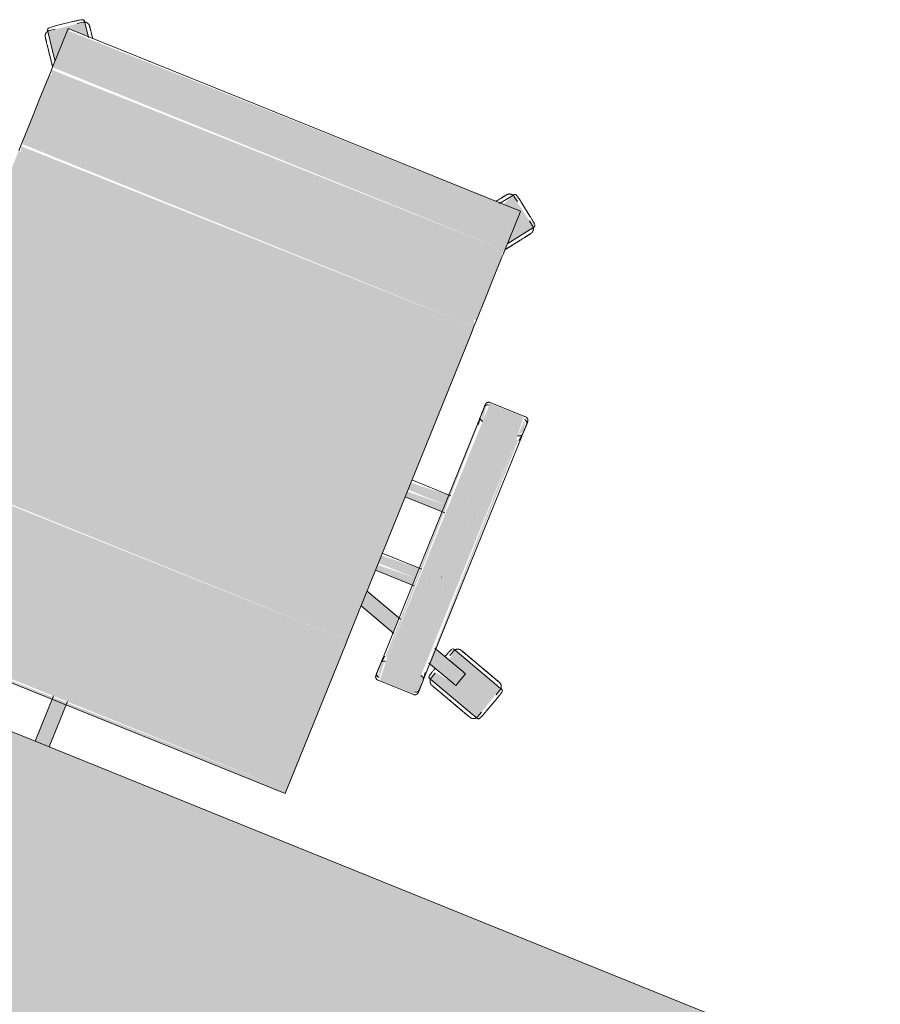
# Model space of a CAD drawing. Header units: millimetres. Extents: x -526411 to -400573, y 47353 to 130199.
# Tile 433 of 543: x -473420 to -472703, y 121459 to 122279. Entities that reach past the tile are written whole.
import ezdxf

# ---------------------------------------------------------------- set-up
doc = ezdxf.new("R2010")
doc.units = ezdxf.units.MM
doc.layers.add('I-FURN', color=30, linetype='Continuous', lineweight=18)

# ---------------------------------------------------------------- blocks, each defined once
blk = doc.blocks.new('80_KA_CE2_coupe werkplek 2P - Type 2-2942185-3e Verdieping - Percelen telling LI')
at = {"layer": 'I-FURN'}
blk.add_hatch(color=122, dxfattribs=at).paths.add_polyline_path([(825, 53.43), (825, 853.43), (-825, 853.43), (-825, 53.43), (480.42, 53.43)], flags=0)
blk.add_line((825, 853.43), (-825, 853.43), dxfattribs=at)
blk = doc.blocks.new('82_3B_bureaustoel - directie vierkant - 82_3B_bureaustoel - directie vierkant-V32-3e Verdieping - Percelen telling LI')
at = {"layer": 'I-FURN'}
for points in [[(-6.35, 278.85), (-6.35, 241.23), (6.35, 241.23), (6.35, 278.85)], [(-203.2, 241.23), (-203.2, 238.17), (203.2, 240.34), (201.96, 241.23), (-202.94, 241.23)], [(-203.2, 238.17), (-203.2, 106.04), (203.2, 106.04), (203.2, 238.17), (-181.48, 238.17)], [(-271.26, 124.06), (-271.26, 104), (-239.51, 104), (-241, 124.06), (-253.03, 124.06)], [(-274.44, 104), (-272.85, -104), (-271.26, -104), (-273.51, 104), (-274.33, 104)], [(-271.26, 104), (-271.26, -104), (-239.51, -104), (-239.51, 104)], [(-239.51, 104), (-237.27, -104), (-236.34, -102.72), (-237.93, 104), (-238.69, 104)], [(-203.2, 106.04), (-203.2, 103.38), (203.2, 104.71), (203.2, 106.04), (-128.07, 106.04)], [(-203.2, 103.38), (-203.2, -171.84), (203.2, -171.84), (203.2, 103.38), (-127, 103.38)], [(-236.34, 40.26), (-236.34, 34.13), (-203.2, 35.77), (-203.2, 40.26), (-229.94, 40.26)], [(-236.34, 34.13), (-236.34, 31.75), (-203.2, 31.75), (-203.2, 34.13), (-211.28, 34.13)], [(-236.34, 31.75), (-236.34, 25.62), (-203.2, 27.26), (-203.2, 31.75), (-210.31, 31.75)], [(-236.34, -25.62), (-236.34, -31.75), (-203.2, -30.11), (-203.2, -25.62), (-222.05, -25.62)], [(-236.34, -31.75), (-236.34, -34.13), (-203.2, -34.13), (-203.2, -31.75), (-219.57, -31.75)], [(-236.34, -34.13), (-236.34, -40.26), (-203.2, -38.03), (-203.2, -34.13), (-218.61, -34.13)], [(-271.26, -104), (-269.77, -124.06), (-239.51, -124.06), (-239.51, -104)], [(-203.2, -171.84), (-203.2, -178.18), (203.2, -176.21), (201.02, -171.84), (-199.27, -171.84)], [(-203.2, -178.18), (-200.88, -183.93), (203.2, -183.93), (202.49, -178.18), (-172.49, -178.18)], [(-203.2, -183.93), (-203.2, -203.86), (203.2, -203.86), (203.2, -183.93), (-186.25, -183.93)], [(-203.2, -203.86), (-203.2, -220.63), (203.2, -220.63), (203.2, -203.86), (-161.73, -203.86)], [(-203.2, -220.63), (-203.2, -240.7), (203.2, -240.7), (203.2, -220.63), (-169.85, -220.63)], [(-203.2, -240.7), (-201.99, -243.71), (203.2, -243.71), (201.03, -240.7), (-195.76, -240.7)], [(-203.2, -243.71), (-203.2, -246.88), (203.2, -244.69), (201.92, -243.71), (-202.85, -243.71)], [(-203.2, -246.88), (-203.2, -278.66), (203.2, -278.66), (203.2, -246.88), (14.56, -246.88)], [(203.2, -252.67), (201.75, -281.78), (185.11, -281.78), (192.68, -292.2), (217.92, -272.94), (203.4, -252.95)], [(-203.2, -278.66), (-201.94, -281.78), (203.2, -280.08), (203.2, -278.66), (27.41, -278.66)]]:
    blk.add_hatch(color=122, dxfattribs=at).paths.add_polyline_path(points, flags=0)
h = blk.add_hatch(color=122, dxfattribs=at)
h.paths.add_polyline_path([(-328.24, 123.34), (-330.1, 121.63), (-328.42, 122.83)], flags=0)
h.paths.add_polyline_path([(-327.63, 123.15), (-336.73, 92.72), (-289.02, 77.22), (-288.28, 86.99), (-301.93, 92.89), (-298.44, 103.65), (-281.45, 100.53), (-279.92, 107.64), (-326.92, 122.92)], flags=0)
h.paths.add_polyline_path([(-301.17, 104.53), (-299.28, 103.31), (-301.92, 102.24)], flags=0)
h = blk.add_hatch(color=122, dxfattribs=at)
h.paths.add_polyline_path([(-271.26, 122.36), (-274.44, 119.44), (-273.72, 110.07), (-271.26, 108.21), (-271.26, 120.38)], flags=0)
h.paths.add_polyline_path([(-239.51, 122.36), (-238.76, 108.48), (-236.34, 112.52), (-238.42, 121.35)], flags=0)
h = blk.add_hatch(color=122, dxfattribs=at)
h.paths.add_polyline_path([(-298.44, 103.65), (-302.18, 91.51), (-274.44, 82.49), (-274.44, 95.85), (-285.62, 99.48)], flags=0)
h.paths.add_polyline_path([(-236.34, 83.47), (-236.34, 70.11), (-203.2, 59.35), (-203.2, 72.7), (-230.44, 81.55)], flags=0)
h = blk.add_hatch(color=122, dxfattribs=at)
h.paths.add_polyline_path([(-271.26, -107.82), (-274.44, -112.52), (-272.36, -121.35), (-271.26, -120.38), (-271.26, -108.21)], flags=0)
h.paths.add_polyline_path([(-239.51, -107.78), (-237.84, -120.82), (-236.34, -118.2), (-237.57, -109.56)], flags=0)
h = blk.add_hatch(color=122, dxfattribs=at)
h.paths.add_polyline_path([(-203.2, -252.67), (-218.36, -273.54), (-192.24, -291.6), (-187.87, -281.78), (-203.2, -279.49), (-203.2, -253.04)], flags=0)
h.paths.add_polyline_path([(-218.74, -274.06), (-216.09, -277.47), (-217.89, -274.7)], flags=0)
for p, q in [((-6.35, 238.17), (-6.35, 278.85)), ((6.35, 278.85), (6.35, 238.17)), ((203.2, 241.23), (-203.2, 241.23)), ((-203.2, 238.17), (-203.2, 241.23)), ((-203.2, 106.04), (-203.2, 238.17)), ((-328.24, 123.34), (-326.92, 122.92)), ((-239.51, 124.72), (-271.26, 124.72)), ((-332.79, 114.81), (-336.71, 102.73)), ((-332.79, 114.81), (-336.71, 102.73)), ((-327.99, 121.59), (-329.46, 117.06)), ((-326.92, 122.92), (-279.92, 107.64)), ((-274.44, 119.44), (-274.44, 110.74)), ((-236.34, 110.7), (-236.34, 119.44)), ((-279.92, 107.64), (-278.6, 107.21)), ((-274.44, 111.4), (-274.44, 110.74)), ((-274.41, 110.32), (-273.43, 104)), ((-237.34, 104), (-236.37, 110.29)), ((-236.34, 110.7), (-236.34, 111.36)), ((-335.35, 98.95), (-336.82, 94.42)), ((-301.17, 104.53), (-305.1, 92.46)), ((-301.17, 104.53), (-299.1, 103.86)), ((-299.1, 103.86), (-298.44, 103.65)), ((-298.44, 103.65), (-273.48, 95.54)), ((-281.31, 101.42), (-279.84, 105.95)), ((-274.44, 104), (-274.44, -104)), ((-236.34, -104), (-236.34, 104)), ((-203.2, 103.38), (-203.2, 106.04)), ((-203.2, -171.84), (-203.2, 103.38)), ((-336.73, 92.72), (-338.05, 93.15)), ((-289.73, 77.45), (-336.73, 92.72)), ((-303.02, 91.78), (-305.1, 92.45)), ((-302.36, 91.57), (-303.02, 91.78)), ((-273.44, 82.17), (-302.36, 91.57)), ((-288.67, 78.77), (-287.2, 83.3)), ((-237.27, 83.77), (-203.2, 72.7)), ((-288.41, 77.02), (-289.73, 77.45)), ((-203.2, 59.35), (-237.93, 70.63)), ((-256.56, 40.48), (-256.51, 40.48)), ((-203.2, 40.48), (-237.93, 40.48)), ((-262.93, 31.77), (-262.93, 31.75)), ((-256.52, 25.4), (-256.56, 25.4)), ((-247.85, 31.77), (-247.85, 31.81)), ((-238.69, 25.4), (-203.2, 25.4)), ((-262.93, -31.77), (-262.93, -31.81)), ((-256.56, -25.4), (-256.51, -25.4)), ((-247.85, -31.77), (-247.85, -31.75)), ((-203.2, -25.4), (-239, -25.4)), ((-256.52, -40.48), (-256.56, -40.48)), ((-238.16, -40.48), (-203.2, -40.48)), ((-273.43, -104), (-274.41, -110.32)), ((-236.37, -110.29), (-237.34, -104)), ((-274.44, -110.74), (-274.44, -119.44)), ((-274.44, -110.74), (-274.44, -111.4)), ((-236.34, -119.44), (-236.34, -110.7)), ((-236.34, -111.36), (-236.34, -110.7)), ((-271.26, -124.72), (-239.51, -124.72)), ((-203.2, -178.18), (-203.2, -171.84)), ((203.2, -171.84), (203.2, -178.18)), ((-203.2, -183.93), (-203.2, -178.18)), ((203.2, -178.18), (203.2, -183.93)), ((-203.2, -203.86), (-203.2, -183.93)), ((203.2, -183.93), (203.2, -203.86)), ((-203.2, -220.63), (-203.2, -203.86)), ((203.2, -203.86), (203.2, -220.63)), ((-203.2, -240.7), (-203.2, -220.63)), ((203.2, -220.63), (203.2, -240.7)), ((-203.2, -243.71), (-203.2, -240.7)), ((-203.2, -246.88), (-203.2, -243.71)), ((203.2, -240.7), (203.2, -243.71)), ((203.2, -243.71), (203.2, -246.88)), ((-217.92, -272.94), (-203.4, -252.95)), ((-203.2, -278.66), (-203.2, -246.88)), ((203.2, -246.88), (203.2, -278.66)), ((203.4, -252.95), (217.92, -272.94)), ((-218.74, -274.06), (-217.92, -272.94)), ((-217, -274.36), (-213.14, -277.16)), ((-203.2, -281.84), (-203.2, -278.66)), ((203.2, -278.66), (203.2, -281.84)), ((213.14, -277.16), (217, -274.36)), ((217.92, -272.94), (218.74, -274.06)), ((-212.02, -281.02), (-201.75, -288.49)), ((-212.02, -281.02), (-201.75, -288.49)), ((-203.2, -281.84), (203.2, -281.84)), ((-184.68, -281.2), (-192.24, -291.6)), ((192.24, -291.6), (184.67, -281.18)), ((201.75, -288.49), (212.02, -281.02)), ((201.75, -288.49), (212.02, -281.02)), ((-197.73, -288.36), (-193.88, -291.16)), ((-192.24, -291.6), (-193.05, -292.72)), ((193.05, -292.72), (192.24, -291.6)), ((193.88, -291.16), (197.73, -288.36))]:
    blk.add_line(p, q, dxfattribs=at)
at = {"layer": 'I-FURN', "flags": 128}
for points in [[(-327.99, 121.59), (-327.93, 121.77), (-327.86, 121.95), (-327.78, 122.12), (-327.7, 122.3), (-327.61, 122.46), (-327.51, 122.63), (-327.41, 122.79), (-327.3, 122.94), (-327.18, 123.09), (-327.06, 123.24), (-326.93, 123.38), (-326.8, 123.52), (-326.66, 123.65), (-326.52, 123.77), (-326.37, 123.89), (-326.21, 124.01), (-326.06, 124.11), (-325.89, 124.21), (-325.73, 124.31), (-325.56, 124.4), (-325.39, 124.48), (-325.21, 124.55), (-325.03, 124.62), (-324.85, 124.68), (-324.67, 124.73), (-324.48, 124.77), (-324.3, 124.81), (-324.11, 124.84), (-323.92, 124.86), (-323.73, 124.88), (-323.54, 124.88), (-323.35, 124.88), (-323.16, 124.87), (-322.97, 124.86), (-322.78, 124.83), (-322.59, 124.8), (-322.4, 124.77), (-322.22, 124.72), (-322.04, 124.67), (-321.99, 124.65)], [(-302.44, 118.3), (-303.22, 118.55), (-304, 118.81), (-304.78, 119.06), (-305.56, 119.31), (-306.33, 119.56), (-307.09, 119.81), (-307.84, 120.05), (-308.59, 120.3), (-309.33, 120.54), (-310.05, 120.77), (-310.77, 121), (-311.47, 121.23), (-312.15, 121.46), (-312.82, 121.67), (-313.48, 121.89), (-314.11, 122.09), (-314.73, 122.29), (-315.33, 122.49), (-315.91, 122.68), (-316.46, 122.86), (-317, 123.03), (-317.51, 123.19), (-317.99, 123.35), (-318.45, 123.5), (-318.89, 123.64), (-319.3, 123.78), (-319.68, 123.9), (-320.04, 124.02), (-320.36, 124.12), (-320.66, 124.22), (-320.93, 124.31), (-321.17, 124.38), (-321.38, 124.45), (-321.56, 124.51), (-321.7, 124.56), (-321.82, 124.6), (-321.91, 124.62), (-321.96, 124.64), (-321.99, 124.65)], [(-321.99, 124.65), (-321.97, 124.65), (-321.93, 124.63), (-321.85, 124.6), (-321.74, 124.57), (-321.6, 124.52), (-321.43, 124.47), (-321.23, 124.4), (-321, 124.33), (-320.74, 124.24), (-320.45, 124.15), (-320.13, 124.05), (-319.78, 123.93), (-319.4, 123.81), (-319, 123.68), (-318.57, 123.54), (-318.12, 123.39), (-317.64, 123.24), (-317.14, 123.07), (-316.61, 122.9), (-316.06, 122.72), (-315.49, 122.54), (-314.9, 122.35), (-314.28, 122.15), (-313.65, 121.94), (-313, 121.73), (-312.34, 121.51), (-311.65, 121.29), (-310.96, 121.07), (-310.25, 120.84), (-309.52, 120.6), (-308.79, 120.36), (-308.05, 120.12), (-307.29, 119.88), (-306.53, 119.63), (-305.76, 119.38), (-304.99, 119.13), (-304.21, 118.88), (-303.43, 118.62), (-302.65, 118.37), (-302.44, 118.3)], [(-274.44, 121.54), (-274.44, 121.67), (-274.43, 121.8), (-274.42, 121.92), (-274.4, 122.05), (-274.38, 122.17), (-274.35, 122.3), (-274.32, 122.42), (-274.28, 122.54), (-274.24, 122.66), (-274.19, 122.78), (-274.14, 122.9), (-274.08, 123.01), (-274.02, 123.12), (-273.95, 123.23), (-273.88, 123.34), (-273.81, 123.44), (-273.73, 123.54), (-273.65, 123.64), (-273.57, 123.73), (-273.48, 123.82), (-273.38, 123.91), (-273.29, 123.99), (-273.19, 124.07), (-273.08, 124.14), (-272.98, 124.22), (-272.87, 124.28), (-272.76, 124.34), (-272.65, 124.4), (-272.53, 124.45), (-272.41, 124.5), (-272.3, 124.55), (-272.17, 124.59), (-272.05, 124.62), (-271.93, 124.65), (-271.8, 124.67), (-271.68, 124.69), (-271.55, 124.71), (-271.43, 124.71), (-271.3, 124.72), (-271.26, 124.72)], [(-239.51, 124.72), (-239.39, 124.72), (-239.26, 124.71), (-239.13, 124.7), (-239.01, 124.68), (-238.88, 124.66), (-238.76, 124.63), (-238.64, 124.6), (-238.52, 124.56), (-238.4, 124.52), (-238.28, 124.47), (-238.16, 124.42), (-238.05, 124.36), (-237.94, 124.3), (-237.83, 124.23), (-237.72, 124.16), (-237.62, 124.09), (-237.52, 124.01), (-237.42, 123.93), (-237.33, 123.85), (-237.24, 123.76), (-237.15, 123.66), (-237.07, 123.57), (-236.99, 123.47), (-236.91, 123.36), (-236.84, 123.26), (-236.78, 123.15), (-236.71, 123.04), (-236.66, 122.93), (-236.6, 122.81), (-236.55, 122.69), (-236.51, 122.58), (-236.47, 122.45), (-236.44, 122.33), (-236.41, 122.21), (-236.39, 122.08), (-236.37, 121.96), (-236.35, 121.83), (-236.34, 121.71), (-236.34, 121.58), (-236.34, 121.54)], [(-302.44, 118.3), (-301.66, 118.05), (-300.88, 117.79), (-300.1, 117.54), (-299.33, 117.29), (-298.56, 117.04), (-297.8, 116.79), (-297.04, 116.54), (-296.29, 116.3), (-295.56, 116.06), (-294.83, 115.83), (-294.12, 115.59), (-293.42, 115.37), (-292.73, 115.14), (-292.06, 114.93), (-291.41, 114.71), (-290.77, 114.51), (-290.15, 114.31), (-289.55, 114.11), (-288.98, 113.92), (-288.42, 113.74), (-287.89, 113.57), (-287.38, 113.41), (-286.89, 113.25), (-286.43, 113.1), (-286, 112.96), (-285.59, 112.82), (-285.2, 112.7), (-284.85, 112.58), (-284.52, 112.48), (-284.22, 112.38), (-283.96, 112.29), (-283.72, 112.22), (-283.51, 112.15), (-283.33, 112.09), (-283.18, 112.04), (-283.06, 112), (-282.98, 111.98), (-282.92, 111.96), (-282.9, 111.95)], [(-282.9, 111.95), (-282.91, 111.95), (-282.96, 111.97), (-283.04, 111.99), (-283.15, 112.03), (-283.29, 112.08), (-283.46, 112.13), (-283.66, 112.2), (-283.89, 112.27), (-284.15, 112.36), (-284.44, 112.45), (-284.76, 112.55), (-285.11, 112.67), (-285.48, 112.79), (-285.88, 112.92), (-286.31, 113.06), (-286.76, 113.21), (-287.24, 113.36), (-287.75, 113.53), (-288.27, 113.7), (-288.82, 113.88), (-289.4, 114.06), (-289.99, 114.25), (-290.6, 114.45), (-291.23, 114.66), (-291.88, 114.87), (-292.55, 115.08), (-293.23, 115.31), (-293.93, 115.53), (-294.64, 115.76), (-295.36, 116), (-296.09, 116.24), (-296.84, 116.48), (-297.59, 116.72), (-298.35, 116.97), (-299.12, 117.22), (-299.89, 117.47), (-300.67, 117.72), (-301.45, 117.98), (-302.23, 118.23), (-302.44, 118.3)], [(-274.44, 120.11), (-274.44, 120.37), (-274.44, 120.61), (-274.44, 120.83), (-274.44, 121.01), (-274.44, 121.17), (-274.44, 121.3), (-274.44, 121.4), (-274.44, 121.48), (-274.44, 121.52), (-274.44, 121.54)], [(-274.44, 121.54), (-274.44, 121.53), (-274.44, 121.49), (-274.44, 121.42), (-274.44, 121.32), (-274.44, 121.19), (-274.44, 121.04), (-274.44, 120.86), (-274.44, 120.65), (-274.44, 120.42), (-274.44, 120.16), (-274.44, 119.87), (-274.44, 119.56), (-274.44, 119.23), (-274.44, 118.86), (-274.44, 118.48), (-274.44, 118.07), (-274.44, 117.64), (-274.44, 117.19), (-274.44, 116.72), (-274.44, 116.22), (-274.44, 115.71), (-274.44, 115.18), (-274.44, 114.63), (-274.44, 114.06), (-274.44, 113.48), (-274.44, 112.88), (-274.44, 112.27), (-274.44, 111.64), (-274.44, 111.01), (-274.44, 110.36), (-274.44, 109.7), (-274.44, 109.03), (-274.44, 108.36), (-274.44, 107.67), (-274.44, 106.98), (-274.44, 106.29), (-274.44, 105.59), (-274.44, 104.89), (-274.44, 104.19), (-274.44, 104)], [(-236.34, 104), (-236.34, 104.7), (-236.34, 105.4), (-236.34, 106.1), (-236.34, 106.8), (-236.34, 107.49), (-236.34, 108.17), (-236.34, 108.85), (-236.34, 109.52), (-236.34, 110.18), (-236.34, 110.83), (-236.34, 111.47), (-236.34, 112.1), (-236.34, 112.72), (-236.34, 113.32), (-236.34, 113.91), (-236.34, 114.48), (-236.34, 115.03), (-236.34, 115.57), (-236.34, 116.09), (-236.34, 116.59), (-236.34, 117.06), (-236.34, 117.52), (-236.34, 117.96), (-236.34, 118.37), (-236.34, 118.76), (-236.34, 119.13), (-236.34, 119.47), (-236.34, 119.79), (-236.34, 120.08), (-236.34, 120.35), (-236.34, 120.59), (-236.34, 120.81), (-236.34, 121), (-236.34, 121.16), (-236.34, 121.29), (-236.34, 121.39), (-236.34, 121.47), (-236.34, 121.52), (-236.34, 121.54)], [(-236.34, 121.54), (-236.34, 121.53), (-236.34, 121.49), (-236.34, 121.42), (-236.34, 121.32), (-236.34, 121.19), (-236.34, 121.04), (-236.34, 120.86), (-236.34, 120.65), (-236.34, 120.42), (-236.34, 120.16), (-236.34, 120.11)], [(-282.9, 111.95), (-282.72, 111.89), (-282.54, 111.82), (-282.36, 111.74), (-282.19, 111.66), (-282.03, 111.57), (-281.86, 111.47), (-281.7, 111.37), (-281.55, 111.26), (-281.4, 111.14), (-281.25, 111.02), (-281.11, 110.89), (-280.97, 110.76), (-280.84, 110.62), (-280.72, 110.48), (-280.6, 110.33), (-280.48, 110.17), (-280.38, 110.02), (-280.28, 109.85), (-280.18, 109.69), (-280.09, 109.52), (-280.01, 109.35), (-279.94, 109.17), (-279.87, 108.99), (-279.81, 108.81), (-279.76, 108.63), (-279.72, 108.44), (-279.68, 108.26), (-279.65, 108.07), (-279.63, 107.88), (-279.61, 107.69), (-279.61, 107.5), (-279.61, 107.31), (-279.62, 107.12), (-279.63, 106.93), (-279.65, 106.74), (-279.69, 106.55), (-279.72, 106.36), (-279.77, 106.18), (-279.82, 106), (-279.84, 105.95)], [(-333.76, 88.42), (-333.94, 88.48), (-334.12, 88.55), (-334.29, 88.62), (-334.46, 88.71), (-334.63, 88.8), (-334.8, 88.9), (-334.96, 89), (-335.11, 89.11), (-335.26, 89.22), (-335.41, 89.35), (-335.55, 89.47), (-335.69, 89.61), (-335.82, 89.75), (-335.94, 89.89), (-336.06, 90.04), (-336.18, 90.19), (-336.28, 90.35), (-336.38, 90.51), (-336.48, 90.68), (-336.56, 90.84), (-336.65, 91.02), (-336.72, 91.19), (-336.79, 91.37), (-336.84, 91.55), (-336.9, 91.74), (-336.94, 91.92), (-336.98, 92.11), (-337.01, 92.3), (-337.03, 92.49), (-337.04, 92.68), (-337.05, 92.87), (-337.05, 93.06), (-337.04, 93.25), (-337.03, 93.44), (-337, 93.63), (-336.97, 93.81), (-336.93, 94), (-336.89, 94.18), (-336.83, 94.37), (-336.82, 94.42)], [(-333.76, 88.42), (-333.75, 88.41), (-333.7, 88.4), (-333.62, 88.37), (-333.51, 88.33), (-333.37, 88.29), (-333.2, 88.23), (-333, 88.17), (-332.77, 88.09), (-332.51, 88.01), (-332.22, 87.91), (-331.9, 87.81), (-331.55, 87.7), (-331.18, 87.58), (-330.78, 87.45), (-330.35, 87.31), (-329.89, 87.16), (-329.41, 87), (-328.91, 86.84), (-328.38, 86.67), (-327.83, 86.49), (-327.26, 86.3), (-326.67, 86.11), (-326.06, 85.91), (-325.43, 85.71), (-324.78, 85.5), (-324.11, 85.28), (-323.43, 85.06), (-322.73, 84.83), (-322.02, 84.6), (-321.3, 84.37), (-320.56, 84.13), (-319.82, 83.89), (-319.07, 83.64), (-318.31, 83.39), (-317.54, 83.14), (-316.77, 82.89), (-315.99, 82.64), (-315.21, 82.39), (-314.43, 82.13), (-314.22, 82.06)], [(-314.22, 82.06), (-315, 82.32), (-315.78, 82.57), (-316.56, 82.82), (-317.33, 83.08), (-318.1, 83.33), (-318.86, 83.57), (-319.62, 83.82), (-320.36, 84.06), (-321.1, 84.3), (-321.83, 84.54), (-322.54, 84.77), (-323.24, 85), (-323.93, 85.22), (-324.6, 85.44), (-325.25, 85.65), (-325.89, 85.86), (-326.51, 86.06), (-327.1, 86.25), (-327.68, 86.44), (-328.24, 86.62), (-328.77, 86.79), (-329.28, 86.96), (-329.77, 87.12), (-330.23, 87.27), (-330.66, 87.41), (-331.07, 87.54), (-331.45, 87.67), (-331.81, 87.78), (-332.14, 87.89), (-332.43, 87.98), (-332.7, 88.07), (-332.94, 88.15), (-333.15, 88.22), (-333.33, 88.27), (-333.48, 88.32), (-333.59, 88.36), (-333.68, 88.39), (-333.74, 88.41), (-333.76, 88.41)], [(-314.22, 82.06), (-313.43, 81.81), (-312.65, 81.56), (-311.88, 81.3), (-311.1, 81.05), (-310.33, 80.8), (-309.57, 80.55), (-308.81, 80.31), (-308.07, 80.07), (-307.33, 79.83), (-306.6, 79.59), (-305.89, 79.36), (-305.19, 79.13), (-304.5, 78.91), (-303.83, 78.69), (-303.18, 78.48), (-302.54, 78.27), (-301.93, 78.07), (-301.33, 77.88), (-300.75, 77.69), (-300.19, 77.51), (-299.66, 77.34), (-299.15, 77.17), (-298.67, 77.01), (-298.2, 76.86), (-297.77, 76.72), (-297.36, 76.59), (-296.98, 76.46), (-296.62, 76.35), (-296.3, 76.24), (-296, 76.15), (-295.73, 76.06), (-295.49, 75.98), (-295.28, 75.91), (-295.1, 75.85), (-294.95, 75.81), (-294.84, 75.77), (-294.75, 75.74), (-294.7, 75.72), (-294.67, 75.71)], [(-294.67, 75.71), (-294.69, 75.72), (-294.73, 75.73), (-294.81, 75.76), (-294.92, 75.79), (-295.06, 75.84), (-295.23, 75.9), (-295.43, 75.96), (-295.66, 76.04), (-295.92, 76.12), (-296.21, 76.22), (-296.53, 76.32), (-296.88, 76.43), (-297.25, 76.55), (-297.66, 76.68), (-298.08, 76.82), (-298.54, 76.97), (-299.02, 77.13), (-299.52, 77.29), (-300.05, 77.46), (-300.6, 77.64), (-301.17, 77.83), (-301.76, 78.02), (-302.37, 78.22), (-303.01, 78.42), (-303.66, 78.63), (-304.32, 78.85), (-305, 79.07), (-305.7, 79.3), (-306.41, 79.53), (-307.13, 79.76), (-307.87, 80), (-308.61, 80.24), (-309.37, 80.49), (-310.13, 80.74), (-310.89, 80.99), (-311.67, 81.24), (-312.44, 81.49), (-313.22, 81.74), (-314, 82), (-314.22, 82.06)], [(-288.67, 78.77), (-288.73, 78.59), (-288.8, 78.41), (-288.88, 78.24), (-288.96, 78.07), (-289.05, 77.9), (-289.15, 77.74), (-289.25, 77.58), (-289.36, 77.42), (-289.48, 77.27), (-289.6, 77.12), (-289.73, 76.98), (-289.86, 76.85), (-290, 76.72), (-290.14, 76.59), (-290.29, 76.47), (-290.44, 76.36), (-290.6, 76.25), (-290.76, 76.15), (-290.93, 76.06), (-291.1, 75.97), (-291.27, 75.89), (-291.45, 75.81), (-291.63, 75.75), (-291.81, 75.69), (-291.99, 75.64), (-292.17, 75.59), (-292.36, 75.55), (-292.55, 75.53), (-292.74, 75.5), (-292.93, 75.49), (-293.12, 75.48), (-293.31, 75.48), (-293.5, 75.49), (-293.69, 75.51), (-293.88, 75.53), (-294.07, 75.56), (-294.25, 75.6), (-294.44, 75.64), (-294.62, 75.7), (-294.67, 75.71)], [(-274.44, -104), (-274.44, -104.7), (-274.44, -105.4), (-274.44, -106.1), (-274.44, -106.8), (-274.44, -107.49), (-274.44, -108.17), (-274.44, -108.85), (-274.44, -109.52), (-274.44, -110.18), (-274.44, -110.83), (-274.44, -111.47), (-274.44, -112.1), (-274.44, -112.72), (-274.44, -113.32), (-274.44, -113.91), (-274.44, -114.48), (-274.44, -115.03), (-274.44, -115.57), (-274.44, -116.09), (-274.44, -116.59), (-274.44, -117.06), (-274.44, -117.52), (-274.44, -117.96), (-274.44, -118.37), (-274.44, -118.76), (-274.44, -119.13), (-274.44, -119.47), (-274.44, -119.79), (-274.44, -120.08), (-274.44, -120.35), (-274.44, -120.59), (-274.44, -120.81), (-274.44, -121), (-274.44, -121.16), (-274.44, -121.29), (-274.44, -121.39), (-274.44, -121.47), (-274.44, -121.52), (-274.44, -121.54)], [(-236.34, -121.54), (-236.34, -121.53), (-236.34, -121.49), (-236.34, -121.42), (-236.34, -121.32), (-236.34, -121.19), (-236.34, -121.04), (-236.34, -120.86), (-236.34, -120.65), (-236.34, -120.42), (-236.34, -120.16), (-236.34, -119.87), (-236.34, -119.56), (-236.34, -119.23), (-236.34, -118.86), (-236.34, -118.48), (-236.34, -118.07), (-236.34, -117.64), (-236.34, -117.19), (-236.34, -116.72), (-236.34, -116.22), (-236.34, -115.71), (-236.34, -115.18), (-236.34, -114.63), (-236.34, -114.06), (-236.34, -113.48), (-236.34, -112.88), (-236.34, -112.27), (-236.34, -111.64), (-236.34, -111.01), (-236.34, -110.36), (-236.34, -109.7), (-236.34, -109.03), (-236.34, -108.36), (-236.34, -107.67), (-236.34, -106.98), (-236.34, -106.29), (-236.34, -105.59), (-236.34, -104.89), (-236.34, -104.19), (-236.34, -104)], [(-274.44, -121.54), (-274.44, -121.53), (-274.44, -121.49), (-274.44, -121.42), (-274.44, -121.32), (-274.44, -121.19), (-274.44, -121.04), (-274.44, -120.86), (-274.44, -120.65), (-274.44, -120.42), (-274.44, -120.16), (-274.44, -120.11)], [(-271.26, -124.72), (-271.39, -124.72), (-271.52, -124.71), (-271.64, -124.7), (-271.77, -124.68), (-271.89, -124.66), (-272.02, -124.63), (-272.14, -124.6), (-272.26, -124.56), (-272.38, -124.52), (-272.5, -124.47), (-272.62, -124.42), (-272.73, -124.36), (-272.84, -124.3), (-272.95, -124.23), (-273.06, -124.16), (-273.16, -124.09), (-273.26, -124.01), (-273.36, -123.93), (-273.45, -123.85), (-273.54, -123.76), (-273.63, -123.66), (-273.71, -123.57), (-273.79, -123.47), (-273.86, -123.36), (-273.94, -123.26), (-274, -123.15), (-274.06, -123.04), (-274.12, -122.93), (-274.17, -122.81), (-274.22, -122.69), (-274.27, -122.58), (-274.31, -122.45), (-274.34, -122.33), (-274.37, -122.21), (-274.39, -122.08), (-274.41, -121.96), (-274.43, -121.83), (-274.43, -121.71), (-274.44, -121.58), (-274.44, -121.54)], [(-236.34, -121.54), (-236.34, -121.67), (-236.35, -121.8), (-236.36, -121.92), (-236.38, -122.05), (-236.4, -122.17), (-236.43, -122.3), (-236.46, -122.42), (-236.5, -122.54), (-236.54, -122.66), (-236.59, -122.78), (-236.64, -122.9), (-236.7, -123.01), (-236.76, -123.12), (-236.82, -123.23), (-236.89, -123.34), (-236.97, -123.44), (-237.05, -123.54), (-237.13, -123.64), (-237.21, -123.73), (-237.3, -123.82), (-237.39, -123.91), (-237.49, -123.99), (-237.59, -124.07), (-237.69, -124.14), (-237.8, -124.22), (-237.91, -124.28), (-238.02, -124.34), (-238.13, -124.4), (-238.25, -124.45), (-238.36, -124.5), (-238.48, -124.55), (-238.6, -124.59), (-238.73, -124.62), (-238.85, -124.65), (-238.97, -124.67), (-239.1, -124.69), (-239.23, -124.71), (-239.35, -124.71), (-239.48, -124.72), (-239.51, -124.72)], [(-236.34, -120.11), (-236.34, -120.37), (-236.34, -120.61), (-236.34, -120.83), (-236.34, -121.01), (-236.34, -121.17), (-236.34, -121.3), (-236.34, -121.4), (-236.34, -121.48), (-236.34, -121.52), (-236.34, -121.54)], [(-205.97, -251.08), (-206.45, -251.75), (-206.93, -252.41), (-207.42, -253.07), (-207.89, -253.73), (-208.37, -254.39), (-208.84, -255.04), (-209.31, -255.68), (-209.77, -256.31), (-210.23, -256.94), (-210.67, -257.56), (-211.11, -258.17), (-211.55, -258.76), (-211.97, -259.34), (-212.39, -259.91), (-212.79, -260.47), (-213.18, -261.01), (-213.57, -261.54), (-213.93, -262.05), (-214.29, -262.54), (-214.64, -263.01), (-214.96, -263.46), (-215.28, -263.9), (-215.58, -264.31), (-215.87, -264.7), (-216.13, -265.07), (-216.39, -265.42), (-216.62, -265.75), (-216.84, -266.05), (-217.04, -266.33), (-217.23, -266.58), (-217.39, -266.81), (-217.54, -267.01), (-217.67, -267.19), (-217.78, -267.34), (-217.87, -267.47), (-217.95, -267.57), (-218, -267.64), (-218.03, -267.69), (-218.05, -267.71)], [(-218.05, -267.71), (-218.04, -267.7), (-218.01, -267.66), (-217.96, -267.59), (-217.9, -267.5), (-217.81, -267.38), (-217.7, -267.23), (-217.58, -267.06), (-217.44, -266.87), (-217.28, -266.64), (-217.1, -266.4), (-216.9, -266.13), (-216.68, -265.83), (-216.45, -265.51), (-216.2, -265.17), (-215.94, -264.81), (-215.66, -264.42), (-215.36, -264.01), (-215.05, -263.58), (-214.73, -263.13), (-214.39, -262.67), (-214.03, -262.18), (-213.67, -261.68), (-213.29, -261.16), (-212.9, -260.62), (-212.5, -260.07), (-212.08, -259.5), (-211.66, -258.92), (-211.23, -258.33), (-210.79, -257.72), (-210.35, -257.11), (-209.89, -256.48), (-209.43, -255.85), (-208.97, -255.21), (-208.5, -254.56), (-208.02, -253.91), (-207.55, -253.25), (-207.06, -252.59), (-206.58, -251.93), (-206.1, -251.26), (-205.97, -251.08)], [(-203.44, -247.6), (-203.92, -248.26), (-204.39, -248.91), (-204.87, -249.58), (-205.36, -250.24), (-205.84, -250.9), (-205.97, -251.08)], [(-205.97, -251.08), (-205.49, -250.42), (-205, -249.75), (-204.52, -249.09), (-204.05, -248.43), (-203.57, -247.78)], [(203.44, -247.6), (203.92, -248.26), (204.39, -248.91), (204.87, -249.58), (205.36, -250.24), (205.84, -250.9), (205.97, -251.08)], [(205.97, -251.08), (205.49, -250.42), (205, -249.75), (204.52, -249.09), (204.05, -248.43), (203.57, -247.78)], [(205.97, -251.08), (206.45, -251.75), (206.93, -252.41), (207.42, -253.07), (207.89, -253.73), (208.37, -254.39), (208.84, -255.04), (209.31, -255.68), (209.77, -256.31), (210.23, -256.94), (210.67, -257.56), (211.11, -258.17), (211.55, -258.76), (211.97, -259.34), (212.39, -259.91), (212.79, -260.47), (213.18, -261.01), (213.57, -261.54), (213.93, -262.05), (214.29, -262.54), (214.64, -263.01), (214.96, -263.46), (215.28, -263.9), (215.58, -264.31), (215.87, -264.7), (216.13, -265.07), (216.39, -265.42), (216.62, -265.75), (216.84, -266.05), (217.04, -266.33), (217.23, -266.58), (217.39, -266.81), (217.54, -267.01), (217.67, -267.19), (217.78, -267.34), (217.87, -267.47), (217.95, -267.57), (218, -267.64), (218.03, -267.69), (218.05, -267.71)], [(218.05, -267.71), (218.04, -267.7), (218.01, -267.66), (217.96, -267.59), (217.9, -267.5), (217.81, -267.38), (217.7, -267.23), (217.58, -267.06), (217.44, -266.87), (217.28, -266.64), (217.1, -266.4), (216.9, -266.13), (216.68, -265.83), (216.45, -265.51), (216.2, -265.17), (215.94, -264.81), (215.66, -264.42), (215.36, -264.01), (215.05, -263.58), (214.73, -263.13), (214.39, -262.67), (214.03, -262.18), (213.67, -261.68), (213.29, -261.16), (212.9, -260.62), (212.5, -260.07), (212.08, -259.5), (211.66, -258.92), (211.23, -258.33), (210.79, -257.72), (210.35, -257.11), (209.89, -256.48), (209.43, -255.85), (208.97, -255.21), (208.5, -254.56), (208.02, -253.91), (207.55, -253.25), (207.06, -252.59), (206.58, -251.93), (206.1, -251.26), (205.97, -251.08)], [(-217, -274.36), (-217.15, -274.25), (-217.29, -274.13), (-217.44, -274), (-217.57, -273.87), (-217.71, -273.73), (-217.83, -273.59), (-217.95, -273.44), (-218.07, -273.29), (-218.17, -273.13), (-218.28, -272.97), (-218.37, -272.8), (-218.46, -272.63), (-218.54, -272.46), (-218.62, -272.29), (-218.68, -272.11), (-218.74, -271.93), (-218.8, -271.74), (-218.84, -271.56), (-218.88, -271.37), (-218.91, -271.19), (-218.93, -271), (-218.95, -270.81), (-218.96, -270.62), (-218.96, -270.43), (-218.95, -270.24), (-218.94, -270.05), (-218.91, -269.86), (-218.88, -269.67), (-218.85, -269.48), (-218.8, -269.3), (-218.75, -269.11), (-218.69, -268.93), (-218.62, -268.75), (-218.55, -268.58), (-218.47, -268.41), (-218.38, -268.24), (-218.29, -268.07), (-218.19, -267.91), (-218.08, -267.75), (-218.05, -267.71)], [(218.05, -267.71), (218.16, -267.87), (218.26, -268.03), (218.36, -268.19), (218.45, -268.36), (218.53, -268.53), (218.6, -268.71), (218.67, -268.88), (218.73, -269.06), (218.79, -269.25), (218.84, -269.43), (218.87, -269.62), (218.91, -269.81), (218.93, -269.99), (218.95, -270.18), (218.96, -270.37), (218.96, -270.56), (218.95, -270.76), (218.94, -270.95), (218.92, -271.13), (218.89, -271.32), (218.85, -271.51), (218.81, -271.7), (218.76, -271.88), (218.7, -272.06), (218.63, -272.24), (218.56, -272.41), (218.48, -272.59), (218.39, -272.76), (218.3, -272.92), (218.2, -273.09), (218.1, -273.24), (217.98, -273.4), (217.86, -273.55), (217.74, -273.69), (217.61, -273.83), (217.47, -273.96), (217.33, -274.09), (217.19, -274.21), (217.04, -274.33), (217, -274.36)], [(-181.15, -281.74), (-181.56, -282.31), (-181.97, -282.87), (-182.36, -283.41), (-182.74, -283.93), (-183.11, -284.44), (-183.47, -284.93), (-183.81, -285.4), (-184.14, -285.86), (-184.46, -286.29), (-184.76, -286.71), (-185.04, -287.1), (-185.31, -287.47), (-185.56, -287.82), (-185.8, -288.14), (-186.02, -288.44), (-186.22, -288.72), (-186.41, -288.97), (-186.57, -289.2), (-186.72, -289.41), (-186.85, -289.58), (-186.96, -289.74), (-187.05, -289.86), (-187.12, -289.96), (-187.18, -290.04), (-187.21, -290.08), (-187.23, -290.1)], [(-187.23, -290.1), (-187.22, -290.09), (-187.19, -290.05), (-187.14, -289.98), (-187.07, -289.89), (-186.99, -289.77), (-186.88, -289.63), (-186.76, -289.46), (-186.61, -289.26), (-186.45, -289.04), (-186.27, -288.79), (-186.08, -288.52), (-185.86, -288.23), (-185.63, -287.91), (-185.38, -287.56), (-185.12, -287.2), (-184.84, -286.81), (-184.54, -286.41), (-184.23, -285.98), (-183.9, -285.53), (-183.56, -285.06), (-183.21, -284.58), (-182.84, -284.07), (-182.46, -283.55), (-182.07, -283.01), (-181.67, -282.46), (-181.26, -281.89)], [(181.15, -281.74), (181.56, -282.31), (181.97, -282.87), (182.36, -283.41), (182.74, -283.93), (183.11, -284.44), (183.47, -284.93), (183.81, -285.4), (184.14, -285.86), (184.46, -286.29), (184.76, -286.71), (185.04, -287.1), (185.31, -287.47), (185.56, -287.82), (185.8, -288.14), (186.02, -288.44), (186.22, -288.72), (186.41, -288.97), (186.57, -289.2), (186.72, -289.41), (186.85, -289.58), (186.96, -289.74), (187.05, -289.86), (187.12, -289.96), (187.18, -290.04), (187.21, -290.08), (187.23, -290.1)], [(187.23, -290.1), (187.22, -290.09), (187.19, -290.05), (187.14, -289.98), (187.07, -289.89), (186.99, -289.77), (186.88, -289.63), (186.76, -289.46), (186.61, -289.26), (186.45, -289.04), (186.27, -288.79), (186.08, -288.52), (185.86, -288.23), (185.63, -287.91), (185.38, -287.56), (185.12, -287.2), (184.84, -286.81), (184.54, -286.41), (184.23, -285.98), (183.9, -285.53), (183.56, -285.06), (183.21, -284.58), (182.84, -284.07), (182.46, -283.55), (182.07, -283.01), (181.67, -282.46), (181.26, -281.89)], [(-187.23, -290.1), (-187.34, -290.26), (-187.46, -290.4), (-187.59, -290.55), (-187.72, -290.68), (-187.86, -290.81), (-188, -290.94), (-188.15, -291.06), (-188.3, -291.17), (-188.46, -291.28), (-188.62, -291.38), (-188.79, -291.48), (-188.95, -291.57), (-189.13, -291.65), (-189.3, -291.72), (-189.48, -291.79), (-189.66, -291.85), (-189.84, -291.9), (-190.03, -291.95), (-190.21, -291.99), (-190.4, -292.02), (-190.59, -292.04), (-190.78, -292.06), (-190.97, -292.07), (-191.16, -292.07), (-191.35, -292.06), (-191.54, -292.04), (-191.73, -292.02), (-191.92, -291.99), (-192.11, -291.96), (-192.29, -291.91), (-192.48, -291.86), (-192.66, -291.8), (-192.83, -291.73), (-193.01, -291.66), (-193.18, -291.58), (-193.35, -291.49), (-193.52, -291.4), (-193.68, -291.3), (-193.84, -291.19), (-193.88, -291.16)], [(193.88, -291.16), (193.72, -291.27), (193.56, -291.37), (193.4, -291.47), (193.23, -291.55), (193.06, -291.64), (192.88, -291.71), (192.7, -291.78), (192.52, -291.84), (192.34, -291.9), (192.16, -291.94), (191.97, -291.98), (191.78, -292.02), (191.59, -292.04), (191.4, -292.06), (191.21, -292.07), (191.02, -292.07), (190.83, -292.06), (190.64, -292.05), (190.45, -292.03), (190.27, -292), (190.08, -291.96), (189.89, -291.92), (189.71, -291.87), (189.53, -291.81), (189.35, -291.74), (189.17, -291.67), (189, -291.59), (188.83, -291.5), (188.66, -291.41), (188.5, -291.31), (188.34, -291.2), (188.19, -291.09), (188.04, -290.97), (187.9, -290.85), (187.76, -290.72), (187.62, -290.58), (187.5, -290.44), (187.37, -290.3), (187.26, -290.15), (187.23, -290.1)]]:
    blk.add_lwpolyline(points, dxfattribs=at)
at = {"layer": 'I-FURN'}
for centre, major_axis, ratio, start_param, end_param in [((-271.26, 119.44), (3.17, 0), 0.918218, 1.570796, 3.141593), ((-271.26, 119.44), (3.18, 0), 0.918252, 1.832596, 3.141593), ((-239.51, 119.44), (-3.17, 0), 0.918218, 3.141593, 4.712389), ((-239.51, 119.44), (3.18, 0), 0.918252, 0, 1.308997), ((-271.22, 110.74), (-3.22, 0), 0.918218, 0, 1.570796), ((-271.22, 110.74), (3.22, 0), 0.918252, 3.141593, 4.45059), ((-239.51, 110.7), (3.17, 0), 0.918218, 4.712389, 6.283185), ((-239.51, 110.7), (-3.17, 0), 0.918252, 1.832596, 3.141593), ((-271.22, -110.74), (3.22, 0), 0.918218, 1.58549, 3.141593), ((-271.22, -110.74), (3.22, 0), 0.918252, 1.570796, 3.141593), ((-239.51, -110.7), (3.17, 0), 0.918218, 0, 1.570796), ((-239.51, -110.7), (3.18, 0), 0.918252, 0, 1.308997), ((-271.26, -119.44), (3.17, 0), 0.918218, 3.141593, 4.712389), ((-271.26, -119.44), (3.17, 0), 0.918252, 3.141593, 4.45059), ((-239.51, -119.44), (3.17, 0), 0.918218, 4.712389, 6.283185), ((-239.51, -119.44), (3.17, 0), 0.918252, 4.974188, 6.283185)]:
    blk.add_ellipse(centre, major_axis=major_axis, ratio=ratio, start_param=start_param, end_param=end_param, dxfattribs=at)
for points, knots in [([(-328.24, 123.34), (-328.55, 123.43), (-328.96, 123.39), (-329.46, 123.02), (-329.94, 122.45), (-330.56, 121.28), (-331.16, 119.71), (-331.62, 118.36), (-332.11, 116.89), (-332.51, 115.67), (-332.79, 114.81)], [0, 0, 0, 0, 0.166667, 0.25, 0.333333, 0.5, 0.666667, 0.75, 0.833333, 1, 1, 1, 1]), ([(-279.94, 97.64), (-279.66, 98.5), (-279.26, 99.72), (-278.79, 101.19), (-278.38, 102.56), (-277.94, 104.18), (-277.75, 105.5), (-277.81, 106.23), (-278, 106.83), (-278.31, 107.1), (-278.6, 107.21)], [0, 0, 0, 0, 0.166667, 0.25, 0.333333, 0.5, 0.666667, 0.75, 0.833333, 1, 1, 1, 1]), ([(-336.71, 102.73), (-337.16, 101.33), (-337.83, 99.31), (-338.52, 96.95), (-338.9, 95.21), (-338.89, 93.77), (-338.41, 93.26), (-338.05, 93.15)], [0, 0, 0, 0, 0.285714, 0.428571, 0.571429, 0.785714, 1, 1, 1, 1]), ([(-288.41, 77.02), (-287.93, 76.86), (-287.26, 77.12), (-286.41, 78.42), (-285.7, 80.05), (-284.86, 82.48), (-284.21, 84.51), (-283.87, 85.56)], [0, 0, 0, 0, 0.285714, 0.428571, 0.571429, 0.785714, 1, 1, 1, 1]), ([(-218.74, -274.06), (-218.91, -274.33), (-219, -274.73), (-218.8, -275.32), (-218.42, -275.95), (-217.49, -276.9), (-216.18, -277.96), (-215.04, -278.82), (-213.8, -279.74), (-212.76, -280.49), (-212.02, -281.02)], [0, 0, 0, 0, 0.166667, 0.25, 0.333333, 0.5, 0.666667, 0.75, 0.833333, 1, 1, 1, 1]), ([(212.02, -281.02), (213.21, -280.16), (214.94, -278.91), (216.88, -277.41), (218.21, -276.23), (219.05, -275.06), (218.96, -274.37), (218.74, -274.06)], [0, 0, 0, 0, 0.285714, 0.428571, 0.571429, 0.785714, 1, 1, 1, 1]), ([(-201.75, -288.49), (-200.56, -289.35), (-198.84, -290.61), (-196.81, -291.99), (-195.27, -292.89), (-193.9, -293.33), (-193.27, -293.03), (-193.05, -292.72)], [0, 0, 0, 0, 0.285714, 0.428571, 0.571429, 0.785714, 1, 1, 1, 1]), ([(193.05, -292.72), (193.25, -292.97), (193.61, -293.18), (194.23, -293.17), (194.95, -293), (196.14, -292.42), (197.55, -291.5), (198.72, -290.68), (199.98, -289.78), (201.01, -289.02), (201.75, -288.49)], [0, 0, 0, 0, 0.166667, 0.25, 0.333333, 0.5, 0.666667, 0.75, 0.833333, 1, 1, 1, 1])]:
    blk.add_open_spline(points, degree=3, knots=knots, dxfattribs=at)

msp = doc.modelspace()

# ---------------------------------------------------------------- block references
at = {"layer": 'I-FURN'}
for name, p, rotation in [('82_3B_bureaustoel - directie vierkant - 82_3B_bureaustoel - directie vierkant-V32-3e Verdieping - Percelen telling LI', (-473296.59, 121934.15), 157.9932616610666), ('80_KA_CE2_coupe werkplek 2P - Type 2-2942185-3e Verdieping - Percelen telling LI', (-473706.97, 120878.75), 337.9932616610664)]:
    msp.add_blockref(name, p, dxfattribs=dict(at, rotation=rotation))

doc.saveas('drawing.dxf')
